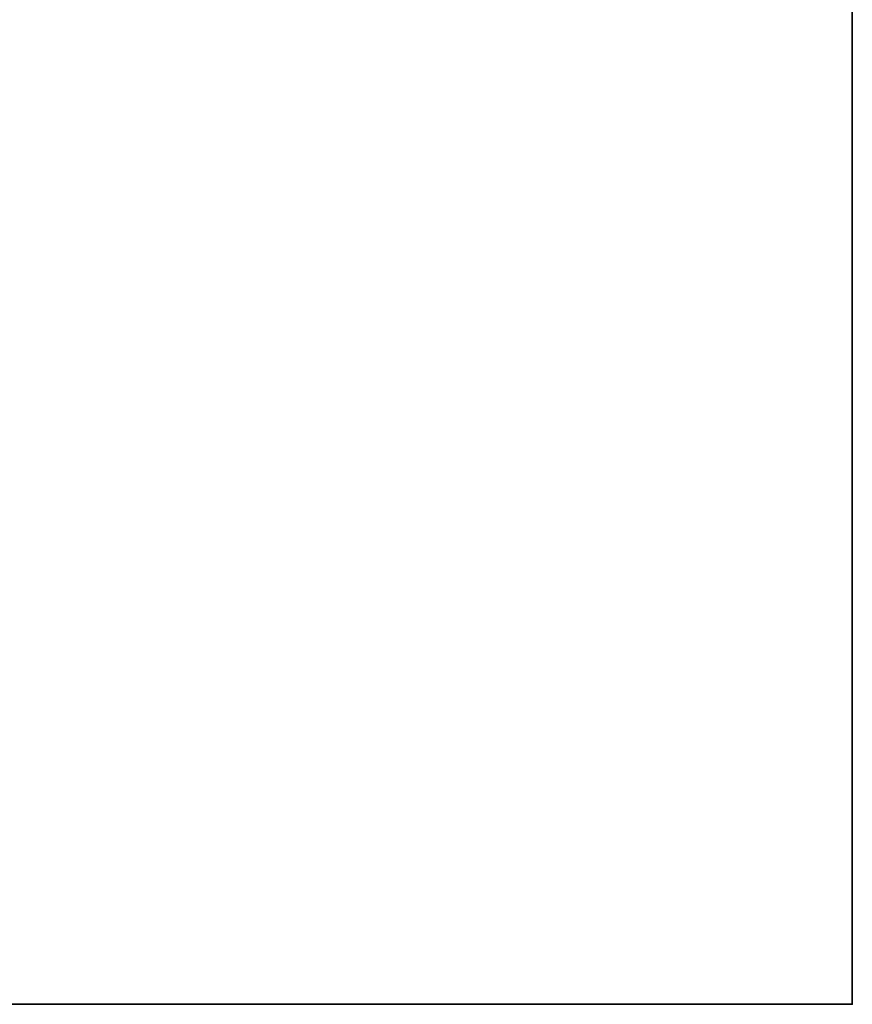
# Model space of a CAD drawing. Header units: millimetres. Extents: x -603 to 3703, y -115 to 249.
# Tile 1050 of 1056: x 3606 to 3703, y -13 to 101. Entities that reach past the tile are written whole.
import ezdxf

# ---------------------------------------------------------------- set-up
doc = ezdxf.new("R2010")
doc.units = ezdxf.units.MM
doc.layers.add('151', color=7, linetype='Continuous', true_color=0xffffff)

# ---------------------------------------------------------------- blocks, each defined once
blk = doc.blocks.new('UG_SURFACE_003')
at = {"layer": '151', "color": 252, "linetype": 'Continuous', "lineweight": 35}
for points in [[(3703, -13.3, 2212.25), (3703, 230.4, 2212.25), (2297, 230.4, 2212.25), (2297, -13.3, 2212.25)], [(3553, -13.3, -7.75), (3553, 230.4, -7.75), (3703, 230.4, -7.75), (3703, -13.3, -7.75)], [(3703, -13.3, -7.75), (3703, 230.4, -7.75), (3703, 230.4, 2212.25), (3703, -13.3, 2212.25)], [(3703, -13.3, 2212.25), (2297, -13.3, 2212.25), (2447, -13.3, 2062.25), (3553, -13.3, 2062.25)], [(3553, -13.3, 2062.25), (3553, -13.3, -7.75), (3703, -13.3, -7.75), (3703, -13.3, 2212.25)]]:
    blk.add_3dface(points, dxfattribs=at)

msp = doc.modelspace()

# ---------------------------------------------------------------- linework, layer by layer
at = {"layer": '151', "color": 252, "linetype": 'Continuous', "lineweight": -3, "true_color": 0x939598}
for p, q in [((3703, -13.3, 2212.25), (3703, 230.4, 2212.25)), ((3703, 230.4, -7.75), (3703, -13.3, -7.75)), ((2297, -13.3, 2212.25), (3703, -13.3, 2212.25)), ((3553, -13.3, -7.75), (3703, -13.3, -7.75)), ((3703, -13.3, 2212.25), (3703, -13.3, -7.75))]:
    msp.add_line(p, q, dxfattribs=at)

# ---------------------------------------------------------------- block references
msp.add_blockref('UG_SURFACE_003', (0, 0), dxfattribs=at)

doc.saveas('drawing.dxf')
